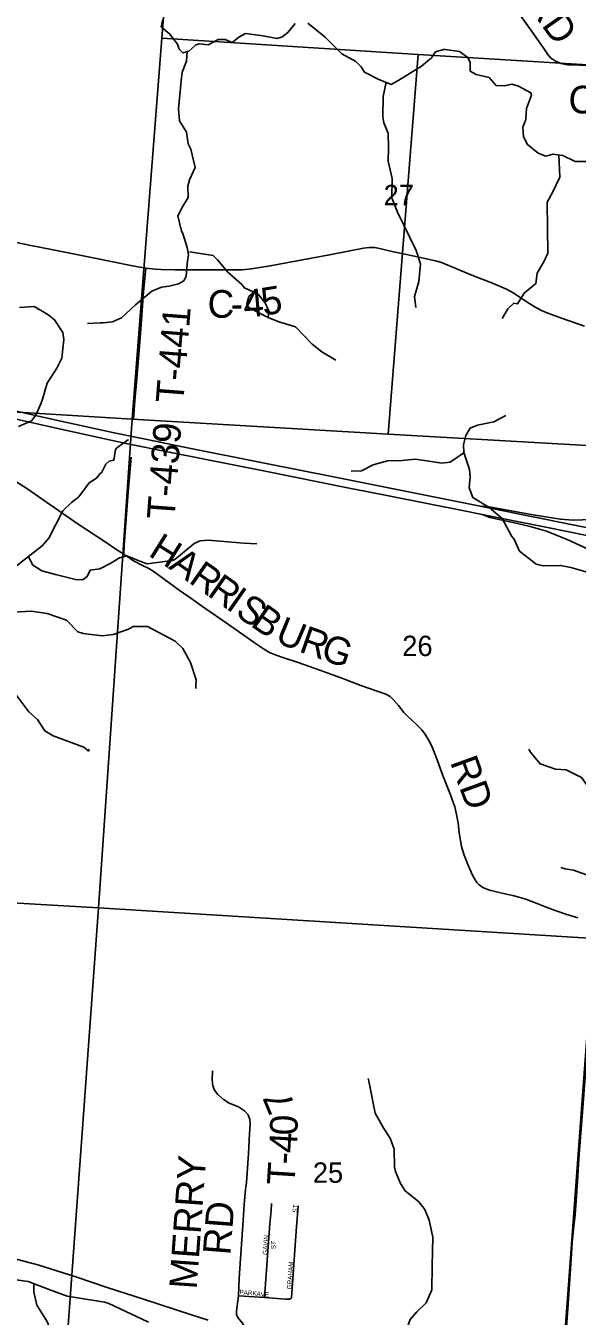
# Model space of a CAD drawing. Extents: x 1878108 to 2183446, y 146837 to 508383.
# Drawn here: x 2019382 to 2025364, y 311060 to 325051 of the extents above; entities that cross this region are included whole.
import ezdxf

# ---------------------------------------------------------------- set-up
doc = ezdxf.new("R2010")
doc.units = 0
for name, color, linetype in [('GM_X_County_Road', 7, 'Continuous'), ('GM_X_County_Road_Text', 7, 'Continuous'), ('GM_X_Interchange_Ramps', 7, 'Continuous'), ('GM_X_Minor_River', 7, 'Continuous'), ('GM_X_Section', 7, 'Continuous'), ('GM_X_Section_Text', 7, 'Continuous'), ('GM_X_State_Route', 7, 'Continuous'), ('GM_X_Township_Road', 7, 'Continuous'), ('GM_X_Township_Road_Text', 7, 'Continuous'), ('GM_X_Township_Subdivision', 7, 'Continuous'), ('GM_X_Township_Subdivision_Text', 7, 'Continuous'), ('GM_X_US_Route', 7, 'Continuous')]:
    doc.layers.add(name, color=color, linetype=linetype)

msp = doc.modelspace()

# ---------------------------------------------------------------- linework, layer by layer
at = {"layer": 'GM_X_County_Road'}
for points in [[(2026220, 324584), (2025931, 324602), (2025516, 324622), (2025259, 324629), (2025188, 324642), (2025125, 324671), (2025079, 324699), (2025047, 324738), (2024994, 324816), (2024620, 325350)], [(2019073, 322744), (2019420, 322672), (2019678, 322620), (2020096, 322540), (2020539, 322449), (2020683, 322422), (2020787, 322411), (2020848, 322409), (2020998, 322406), (2021209, 322404), (2021370, 322405)], [(2021370, 322405), (2021487, 322406), (2021730, 322406), (2021832, 322414), (2022034, 322448), (2022678, 322567), (2023046, 322640), (2023108, 322648), (2023169, 322647), (2023219, 322638), (2023370, 322601), (2023580, 322555), (2023827, 322501), (2023892, 322485), (2024221, 322347), (2024322, 322306), (2024427, 322267), (2024596, 322195), (2024677, 322151), (2024790, 322076), (2024849, 322038), (2024914, 321996), (2024976, 321965), (2025044, 321935), (2025205, 321879), (2025444, 321794)], [(2017114, 321169), (2017112, 321130), (2017292, 321105), (2017473, 321081), (2017635, 321056), (2017729, 321035), (2017828, 321007), (2017904, 320981), (2018008, 320935), (2018123, 320875), (2018269, 320774), (2018530, 320599), (2018936, 320324), (2019195, 320161), (2019393, 320033), (2019951, 319646), (2020242, 319454), (2020368, 319369), (2020444, 319323)], [(2020444, 319323), (2020552, 319251), (2020640, 319204), (2020717, 319167), (2020775, 319132), (2020882, 319052), (2021045, 318932), (2021198, 318826), (2021287, 318762), (2021383, 318698), (2021508, 318609), (2021763, 318434), (2021885, 318346), (2021961, 318294), (2022025, 318256), (2022098, 318227), (2022180, 318199), (2022337, 318146), (2022570, 318064), (2022811, 317976), (2023015, 317897), (2023192, 317837), (2023287, 317803), (2023336, 317777), (2023369, 317745), (2023426, 317682), (2023483, 317605), (2023512, 317577), (2023624, 317473), (2023677, 317417), (2023712, 317373), (2023755, 317303), (2023785, 317239), (2023833, 317122), (2023907, 316923), (2023989, 316714), (2024035, 316581), (2024056, 316499), (2024072, 316405), (2024084, 316300), (2024109, 316151), (2024136, 316058), (2024178, 315959), (2024214, 315875), (2024232, 315834), (2024256, 315792), (2024276, 315761), (2024302, 315735), (2024341, 315708), (2024375, 315692), (2024414, 315679), (2024475, 315664), (2024594, 315637), (2024664, 315620), (2024731, 315603), (2024807, 315580), (2024899, 315546), (2025010, 315502), (2025125, 315458), (2025253, 315414), (2025372, 315379)]]:
    msp.add_lwpolyline(points, dxfattribs=at)
at = {"layer": 'GM_X_Interchange_Ramps'}
for points in [[(2026051, 319740), (2025995, 319744), (2025928, 319736), (2025755, 319721), (2025654, 319711), (2025579, 319704), (2025561, 319702), (2025421, 319693), (2025319, 319692), (2025178, 319702), (2024885, 319750), (2024568, 319806), (2024409, 319834), (2024311, 319842)], [(2024334, 319751), (2024415, 319720), (2024717, 319656), (2024853, 319623), (2025029, 319570), (2025147, 319525), (2025254, 319481), (2025522, 319358), (2025810, 319225), (2025881, 319196), (2025908, 319187)]]:
    msp.add_lwpolyline(points, dxfattribs=at)
at = {"layer": 'GM_X_Minor_River'}
for points in [[(2020868, 325118), (2020852, 325040), (2020942, 324962), (2021028, 324853), (2021046, 324797), (2021084, 324757), (2021150, 324777), (2021214, 324834), (2021228, 324844), (2021266, 324854), (2021362, 324844), (2021468, 324902), (2021544, 324901), (2021620, 324871), (2021692, 324927), (2021764, 324969), (2021958, 324941), (2022106, 324914), (2022160, 324928), (2022223, 324980), (2022303, 325076)], [(2022443, 325079), (2022631, 324927), (2022809, 324746), (2022963, 324664), (2023019, 324606), (2023055, 324548), (2023203, 324474), (2023347, 324416), (2023427, 324461), (2023675, 324613), (2023783, 324704), (2023827, 324768), (2023913, 324794), (2023931, 324794), (2024087, 324771), (2024177, 324707), (2024203, 324654), (2024203, 324558), (2024269, 324522), (2024407, 324492), (2024483, 324404), (2024575, 324400), (2024653, 324417), (2024727, 324397), (2024859, 324325), (2024869, 324299), (2024851, 324250), (2024815, 324156), (2024807, 324050), (2024807, 324036), (2024775, 323951), (2024781, 323847), (2024825, 323763), (2024941, 323669), (2025025, 323639), (2025099, 323659), (2025209, 323645), (2025341, 323581), (2025465, 323581)], [(2021133, 324772), (2021126, 324669), (2021080, 324547), (2021066, 324455), (2021038, 324150), (2021050, 324020), (2021125, 323898), (2021145, 323772), (2021171, 323712), (2021221, 323514), (2021159, 323381), (2021139, 323311), (2021145, 323189), (2021081, 323089), (2021032, 322991), (2021072, 322823), (2021084, 322798), (2021134, 322646), (2021146, 322566), (2021136, 322502), (2021122, 322338), (2021096, 322286), (2021038, 322252), (2020937, 322229), (2020855, 322217), (2020749, 322173), (2020571, 322026), (2020420, 321884), (2020324, 321840), (2020222, 321831), (2020192, 321831), (2020052, 321823)], [(2023293, 324438), (2023258, 324285), (2023256, 324063), (2023266, 323998), (2023314, 323886), (2023316, 323726), (2023314, 323582), (2023357, 323394), (2023353, 323186), (2023413, 323031), (2023615, 322613), (2023663, 322469), (2023647, 322277), (2023598, 322115), (2023614, 321996)], [(2025166, 323651), (2025174, 323409), (2025097, 323245), (2025037, 323137), (2025041, 322858), (2025044, 322584), (2025004, 322498), (2024930, 322367), (2024916, 322255), (2024788, 322153), (2024715, 322035), (2024675, 322043), (2024611, 321982), (2024549, 321878)], [(2021158, 322600), (2021416, 322559), (2021460, 322515), (2021574, 322379), (2021726, 322245), (2021754, 322211), (2021856, 322163)], [(2021856, 322163), (2021800, 322115), (2021778, 322035), (2021790, 322005), (2021924, 321933), (2022012, 321887)], [(2021856, 322163), (2021906, 322139), (2021974, 322049), (2022018, 321965), (2022012, 321887), (2021924, 321933), (2021790, 322005), (2021778, 322035), (2021800, 322115), (2021856, 322163)], [(2022012, 321887), (2022018, 321965), (2021974, 322049), (2021906, 322139), (2021856, 322163)], [(2019304, 320706), (2019442, 320769), (2019490, 320829), (2019544, 320953), (2019564, 321001), (2019615, 321175), (2019717, 321338), (2019773, 321448), (2019795, 321648), (2019783, 321724), (2019694, 321862), (2019622, 321920), (2019473, 322008), (2019315, 321998)], [(2022012, 321887), (2022128, 321841), (2022306, 321788), (2022490, 321600), (2022594, 321516), (2022747, 321426)], [(2024588, 320827), (2024460, 320758), (2024281, 320720), (2024203, 320690), (2024155, 320608), (2024131, 320509), (2024133, 320423), (2024197, 320241), (2024201, 320161), (2024193, 320041), (2024231, 319937), (2024409, 319829), (2024551, 319709), (2024653, 319515), (2024681, 319485), (2024738, 319355), (2024902, 319227), (2024918, 319215), (2024993, 319195), (2025183, 319200), (2025295, 319178), (2025499, 319120)], [(2018126, 318855), (2018397, 318858), (2018499, 318910), (2018567, 318982), (2018681, 319045), (2018837, 319041), (2018951, 319035), (2019114, 319086), (2019282, 319196), (2019559, 319413), (2019633, 319497), (2019785, 319792), (2019879, 319882), (2019956, 319944), (2020068, 320095), (2020148, 320145), (2020188, 320195), (2020202, 320205), (2020250, 320299), (2020288, 320332), (2020337, 320342), (2020355, 320456), (2020371, 320476), (2020495, 320564)], [(2024134, 320421), (2023985, 320319), (2023895, 320309), (2023827, 320319), (2023610, 320352), (2023464, 320336), (2023304, 320334), (2023152, 320289), (2023025, 320225), (2022913, 320221)], [(2019412, 319298), (2019454, 319208), (2019554, 319142), (2019704, 319101), (2019935, 319045), (2020005, 319047), (2020049, 319079), (2020081, 319148), (2020185, 319164), (2020305, 319226), (2020399, 319282), (2020477, 319304), (2020638, 319239), (2020698, 319217), (2020968, 319255), (2020998, 319265), (2021210, 319438), (2021273, 319466), (2021359, 319474), (2021747, 319441), (2021889, 319435)], [(2019053, 318815), (2019240, 318693), (2019442, 318704), (2019615, 318678), (2019823, 318606), (2019947, 318481), (2020003, 318463), (2020211, 318436), (2020329, 318452), (2020495, 318508), (2020547, 318538), (2020703, 318537), (2021001, 318380), (2021087, 318298), (2021169, 318146), (2021229, 317959), (2021227, 317887), (2021225, 317865)], [(2019272, 317800), (2019416, 317611), (2019510, 317531), (2019590, 317405), (2019680, 317351), (2020010, 317231), (2020062, 317187), (2020068, 317209)], [(2026491, 316704), (2026402, 316562), (2026232, 316469), (2026122, 316463), (2026064, 316491), (2026030, 316531), (2025830, 316633), (2025638, 316681), (2025528, 316733), (2025412, 316902), (2025244, 316984), (2025128, 316990), (2024962, 317050), (2024858, 317174), (2024838, 317208)], [(2027699, 315587), (2027561, 315587), (2027381, 315531), (2027233, 315398), (2027018, 315233), (2026890, 315159), (2026728, 315110), (2026656, 315110), (2026558, 315142), (2026512, 315160), (2026470, 315205), (2026282, 315333), (2026136, 315469), (2026036, 315547), (2025692, 315728), (2025666, 315744), (2025463, 315846), (2025323, 315896), (2025233, 315910), (2025185, 315924)], [(2023413, 310652), (2023510, 310802), (2023504, 310893), (2023550, 311025), (2023625, 311108), (2023725, 311204), (2023785, 311347), (2023791, 311606), (2023799, 311915), (2023759, 312102), (2023711, 312216), (2023645, 312298), (2023499, 312418), (2023447, 312497), (2023393, 312627), (2023381, 312677), (2023379, 312870), (2023335, 312990), (2023267, 313093), (2023173, 313261), (2023105, 313609), (2023097, 313637)], [(2016535, 312239), (2016906, 312212), (2017145, 312178), (2017251, 312096), (2017347, 311984), (2017593, 311936), (2018003, 311834), (2018199, 311746), (2018491, 311678), (2018753, 311576), (2018944, 311540), (2019170, 311468), (2019406, 311436), (2019626, 311354), (2019832, 311276), (2020236, 311212), (2020274, 311200), (2020713, 310994)], [(2019470, 311406), (2019468, 311325), (2019502, 311179), (2019616, 310994), (2019656, 310876), (2019716, 310772), (2019924, 310557), (2020024, 310495), (2020320, 310453), (2020450, 310409), (2020538, 310373), (2020620, 310311), (2020732, 310112), (2020792, 310040), (2020852, 309926), (2020930, 309876), (2020954, 309838), (2020962, 309769), (2020890, 309629), (2020882, 309584), (2020952, 309147), (2020972, 309091)]]:
    msp.add_lwpolyline(points, dxfattribs=at)
at = {"layer": 'GM_X_Section'}
for points in [[(2020952, 326107), (2020858, 324918), (2020535, 320785), (2015233, 321110), (2015243, 321224), (2015592, 326412)], [(2020952, 326107), (2026345, 325770), (2026247, 324581), (2023639, 324740), (2020858, 324918)], [(2020858, 324918), (2023639, 324740), (2023313, 320623), (2020535, 320785)], [(2023639, 324740), (2026247, 324581), (2025915, 320476), (2023313, 320623)], [(2015233, 321110), (2020535, 320785), (2020171, 315488), (2014863, 315795)], [(2020535, 320785), (2023313, 320623), (2025915, 320476), (2025858, 319469), (2025670, 317253), (2025553, 315194), (2025549, 315154), (2020171, 315488)], [(2014863, 315795), (2020171, 315488), (2019788, 310210), (2014496, 310501)], [(2020171, 315488), (2025549, 315154), (2025158, 309888), (2019788, 310210)], [(2025549, 315154), (2025553, 315194), (2030841, 314846), (2030859, 314845), (2030508, 309587), (2025158, 309888)]]:
    msp.add_lwpolyline(points, close=True, dxfattribs=at)
at = {"layer": 'GM_X_State_Route'}
for points in [[(2025174, 310111), (2025210, 310542), (2025232, 310757), (2025263, 311140), (2025300, 311682), (2025310, 311857), (2025324, 312008), (2025342, 312158), (2025349, 312260), (2025367, 312522), (2025383, 312769), (2025425, 313321), (2025483, 314085), (2025519, 314647), (2025533, 314958), (2025555, 315173), (2025564, 315278)], [(2019210, 311697), (2019514, 311615), (2019936, 311482), (2020266, 311372), (2020658, 311243), (2021180, 311074), (2021362, 311015)]]:
    msp.add_lwpolyline(points, dxfattribs=at)
at = {"layer": 'GM_X_Township_Road'}
for points in [[(2020670, 322274), (2020683, 322422)], [(2020582, 321184), (2020611, 321530), (2020635, 321811), (2020660, 322169), (2020670, 322274)], [(2020552, 320788), (2020566, 320989), (2020582, 321184)], [(2020444, 319323), (2020450, 319419), (2020493, 319995), (2020525, 320372)], [(2021767, 312435), (2021775, 312511), (2021797, 312823), (2021809, 313037), (2021817, 313141), (2021813, 313191), (2021793, 313244), (2021753, 313288), (2021690, 313328), (2021589, 313371), (2021525, 313409), (2021466, 313463), (2021429, 313510), (2021412, 313556), (2021405, 313623), (2021406, 313721)], [(2021760, 310884), (2021760, 310915), (2021755, 310949), (2021730, 310988), (2021683, 311046), (2021669, 311077), (2021667, 311116), (2021681, 311227), (2021688, 311281), (2021695, 311468), (2021708, 311632), (2021740, 312098), (2021750, 312272), (2021767, 312435)]]:
    msp.add_lwpolyline(points, dxfattribs=at)
at = {"layer": 'GM_X_Township_Subdivision'}
for points in [[(2021972, 311261), (2022031, 312062), (2022044, 312206), (2022046, 312283)], [(2022265, 311260), (2022320, 312032), (2022331, 312158), (2022338, 312255)], [(2021688, 311281), (2021972, 311261), (2022199, 311246), (2022245, 311244), (2022265, 311260)]]:
    msp.add_lwpolyline(points, dxfattribs=at)
at = {"layer": 'GM_X_US_Route'}
for points in [[(2018582, 321028), (2019728, 320771), (2020340, 320637), (2020838, 320535), (2021100, 320483), (2022007, 320300), (2022702, 320164), (2023316, 320040), (2024311, 319842), (2024436, 319817), (2025280, 319646), (2025989, 319505)], [(2018920, 320866), (2019729, 320685), (2020305, 320557), (2020470, 320522), (2020938, 320429), (2021979, 320221), (2022891, 320039)], [(2022891, 320039), (2023079, 320002), (2023336, 319952), (2024118, 319795), (2024334, 319751), (2024551, 319708), (2025040, 319611), (2025256, 319568), (2025968, 319424)]]:
    msp.add_lwpolyline(points, dxfattribs=at)

# ---------------------------------------------------------------- texts
at = {"layer": 'GM_X_County_Road_Text'}
for s, rotation, p in [('RD', 305.1937, (2024804, 325294)), ('C-57', 357.6754, (2025264, 324107)), ('5', 9.4202, (2021961, 321907)), ('C', 0.0507, (2021354, 321885)), ('4', 5.0179, (2021752, 321887)), ('-', 0.5516, (2021604, 321885)), ('H', 328.0935, (2020701, 319310)), ('A', 324.9853, (2020922, 319172)), ('R', 324.9437, (2021138, 319021)), ('R', 324.9437, (2021340, 318880)), ('I', 324.9448, (2021542, 318738)), ('S', 324.9458, (2021642, 318667)), ('B', 325.1496, (2021809, 318550)), ('U', 337.4277, (2022073, 318376)), ('R', 340.7021, (2022334, 318268)), ('G', 340.8056, (2022567, 318186)), ('RD', 289.9826, (2023982, 317069))]:
    msp.add_text(s, height=300, rotation=rotation, dxfattribs=at).set_placement(p)
at = {"layer": 'GM_X_Section_Text'}
for s, p in [('27', (2023264, 323106)), ('26', (2023466, 318217)), ('25', (2022496, 312506))]:
    msp.add_text(s, height=221, rotation=0, dxfattribs=at).set_placement(p)
at = {"layer": 'GM_X_Township_Road_Text'}
for s, rotation, p in [('T-441', 85.5157, (2021090, 320951)), ('T-439', 85.7941, (2020994, 319692)), ('7', 112.5888, (2022308, 313336)), ('0', 88.7651, (2022329, 313018)), ('4', 86.7473, (2022318, 312822)), ('MERRY', 85.9416, (2021236, 311346)), ('T', 86.4277, (2022296, 312473)), ('-', 86.4921, (2022310, 312698)), ('RD', 85.5641, (2021601, 311716))]:
    msp.add_text(s, height=300, rotation=rotation, dxfattribs=at).set_placement(p)
at = {"layer": 'GM_X_Township_Subdivision_Text'}
for s, rotation, p in [('ST', 86.4262, (2022326, 312181)), ('GAVIN', 86.1882, (2022001, 311723)), ('ST', 86.4262, (2022091, 311784)), ('GRAHAM', 86.3071, (2022265, 311349)), ('PARK', 355.3674, (2021698, 311297)), ('A', 354.3742, (2021883, 311279)), ('V', 355.3307, (2021928, 311274)), ('E', 359.1276, (2021976, 311271))]:
    msp.add_text(s, height=50, rotation=rotation, dxfattribs=at).set_placement(p)

doc.saveas('drawing.dxf')
